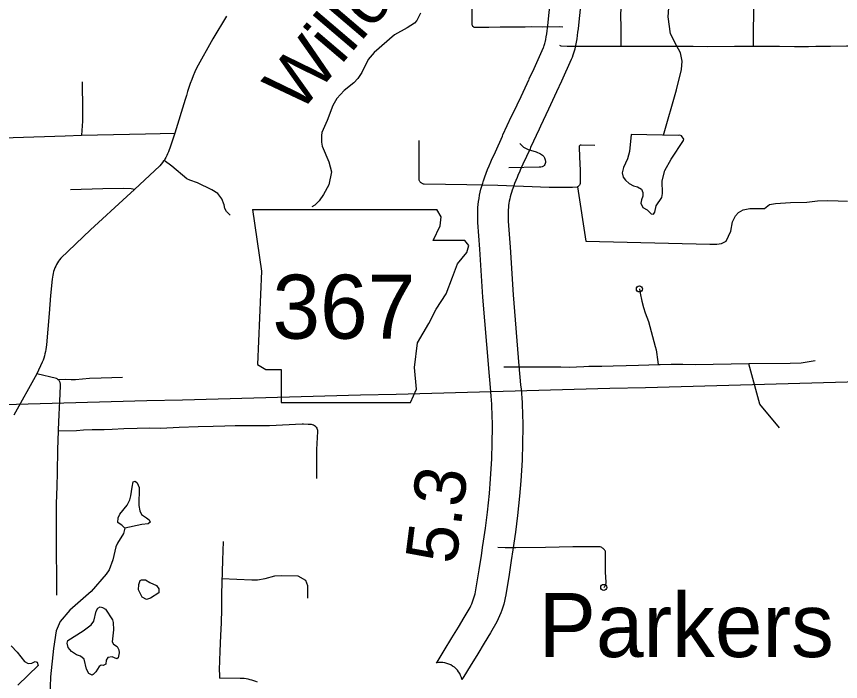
# Model space of a CAD drawing. Extents: x -19 to 366, y -4 to 359.
# Drawn here: x 152.307 to 153.594, y 182.486 to 183.524 of the extents above; entities that cross this region are included whole.
import ezdxf

# ---------------------------------------------------------------- set-up
doc = ezdxf.new("R2010")
doc.units = 0
for name, color, linetype in [('R_Contour Annot', 7, 'Continuous'), ('R_Fin Surface Annot', 7, 'Continuous'), ('R_Horz Alg Annot', 7, 'Continuous'), ('R_ROW', 7, 'Continuous'), ('R_ROW Annot', 7, 'Continuous'), ('R_Temp Easement', 7, 'Continuous'), ('Sheet Fence', 7, 'Continuous'), ('T_Vehicle Path Lt Minor', 7, 'Continuous')]:
    doc.layers.add(name, color=color, linetype=linetype)

msp = doc.modelspace()

# ---------------------------------------------------------------- linework, layer by layer
at = {"layer": 'R_Contour Annot'}
for p, q in [((153.1844, 183.5056), (153.1843, 183.5052)), ((153.1792, 183.4741), (153.1791, 183.4735)), ((153.1507, 183.4066), (153.1508, 183.4067)), ((153.1235, 183.3485), (153.1236, 183.3485)), ((153.1093, 183.3177), (153.1093, 183.3177)), ((153.0504, 183.3025), (153.0499, 183.3015)), ((153.0937, 183.2834), (153.0933, 183.2825)), ((153.0817, 183.2533), (153.0816, 183.253)), ((153.0921, 182.9788), (153.0921, 182.9788)), ((153.0827, 182.6914), (153.0826, 182.6912))]:
    msp.add_line(p, q, dxfattribs=at)
for points in [[(153.1373, 183.5104), (153.1415, 183.5515), (153.1426, 183.5598), (153.1437, 183.5679), (153.145, 183.576), (153.1514, 183.6125), (153.1599, 183.6541), (153.1603, 183.6563)], [(153.2069, 183.6477), (153.2064, 183.645), (153.1979, 183.6037), (153.1917, 183.5682), (153.1905, 183.5609), (153.1895, 183.5535), (153.1886, 183.5462), (153.1844, 183.5056)], [(153.1329, 183.4839), (153.1338, 183.4885), (153.1347, 183.4929), (153.1355, 183.4973), (153.1361, 183.5018), (153.1368, 183.5062), (153.1373, 183.5109)], [(153.1843, 183.5052), (153.1837, 183.5001), (153.183, 183.4948), (153.1822, 183.4896), (153.1812, 183.4843), (153.1802, 183.4791), (153.1792, 183.4741)], [(153.1079, 183.4268), (153.1157, 183.4433), (153.1303, 183.4758), (153.1309, 183.4773), (153.1315, 183.4789), (153.132, 183.4807), (153.1325, 183.4823), (153.133, 183.4845)], [(153.1791, 183.4735), (153.1783, 183.4705), (153.1774, 183.4671), (153.1764, 183.4639), (153.1752, 183.4605), (153.1738, 183.4572), (153.1587, 183.4235), (153.1507, 183.4066)], [(153.0806, 183.3685), (153.0829, 183.3734), (153.0953, 183.3997), (153.1079, 183.4267)], [(153.1508, 183.4067), (153.1382, 183.3796), (153.1258, 183.3533), (153.1235, 183.3485)], [(153.0662, 183.3373), (153.0671, 183.3394), (153.0806, 183.3685)], [(153.1236, 183.3485), (153.1101, 183.3196), (153.1093, 183.3177)], [(153.0499, 183.3015), (153.0502, 183.3021), (153.0552, 183.3131), (153.0662, 183.3373)], [(153.1093, 183.3177), (153.0983, 183.2935), (153.0936, 183.2833), (153.0937, 183.2834)], [(153.0367, 183.2679), (153.0386, 183.2737), (153.0407, 183.2797), (153.043, 183.2856), (153.0454, 183.2914), (153.0479, 183.2972), (153.0504, 183.3025)], [(153.0933, 183.2825), (153.091, 183.2777), (153.089, 183.273), (153.087, 183.2681), (153.0851, 183.2633), (153.0834, 183.2584), (153.0817, 183.2533)], [(153.0449, 182.9748), (153.0356, 183.0859), (153.0308, 183.1611), (153.0279, 183.2027), (153.0277, 183.2114), (153.0277, 183.2161), (153.0278, 183.221), (153.028, 183.2258), (153.0284, 183.2306), (153.029, 183.2355), (153.0297, 183.2403), (153.0305, 183.2451), (153.0315, 183.2498), (153.0326, 183.2546), (153.0339, 183.2593), (153.0354, 183.264), (153.0368, 183.2682)], [(153.0816, 183.253), (153.0804, 183.2494), (153.0794, 183.2461), (153.0785, 183.2428), (153.0777, 183.2396), (153.077, 183.2362), (153.0764, 183.2328), (153.0759, 183.2294), (153.0755, 183.2261), (153.0753, 183.2226), (153.0751, 183.2192), (153.075, 183.2159), (153.0751, 183.2122), (153.0752, 183.2048), (153.0781, 183.1643), (153.0828, 183.0894), (153.0921, 182.9788)], [(153.0358, 182.6982), (153.0398, 182.7253), (153.0429, 182.7501), (153.0458, 182.7791), (153.0477, 182.8024), (153.0495, 182.8336), (153.0503, 182.8584), (153.0507, 182.8831), (153.0502, 182.9059), (153.0499, 182.9122), (153.0496, 182.9187), (153.0492, 182.9251), (153.0487, 182.9315), (153.0482, 182.938), (153.0475, 182.9447), (153.0449, 182.9747)], [(153.0921, 182.9788), (153.0947, 182.949), (153.0953, 182.9423), (153.0959, 182.9354), (153.0965, 182.9284), (153.0969, 182.9214), (153.0972, 182.9144), (153.0975, 182.9073), (153.098, 182.8832), (153.0976, 182.8573), (153.0968, 182.8315), (153.0949, 182.7991), (153.093, 182.7749), (153.09, 182.7448), (153.0867, 182.7189), (153.0827, 182.6914)], [(152.9632, 182.5144), (152.9659, 182.5185), (152.9754, 182.5342), (152.9874, 182.5537), (152.9974, 182.5703), (153.0067, 182.5855), (153.0156, 182.6012), (153.017, 182.6039), (153.0183, 182.6068), (153.0196, 182.6099), (153.0207, 182.613), (153.0218, 182.6161), (153.0227, 182.6193), (153.0236, 182.6226), (153.0243, 182.6256), (153.0249, 182.6288), (153.0297, 182.6601), (153.0333, 182.6822), (153.0358, 182.6985)], [(153.0826, 182.6912), (153.0801, 182.6748), (153.0765, 182.6527), (153.0716, 182.6208), (153.0707, 182.6161), (153.0696, 182.6111), (153.0683, 182.6065), (153.0669, 182.6018), (153.0653, 182.5971), (153.0637, 182.5927), (153.0618, 182.588), (153.0597, 182.5835), (153.0574, 182.5789), (153.0476, 182.5615), (153.0379, 182.5456), (153.0278, 182.529), (153.0158, 182.5096), (153.006, 182.4933), (153.0028, 182.4885)]]:
    msp.add_lwpolyline(points, dxfattribs=at)
msp.add_arc((152.9702, 182.4818), 0.0334, 11.6032, 102.0217, dxfattribs=at)
at = {"layer": 'R_Fin Surface Annot'}
for p, q in [((152.6758, 183.2228), (152.6902, 183.1267)), ((152.9706, 183.2116), (152.9639, 183.2227)), ((152.969, 183.1972), (152.9706, 183.2116)), ((152.9578, 183.1747), (152.969, 183.1972)), ((153.0074, 183.1747), (152.9578, 183.1747)), ((153.0138, 183.1667), (153.0074, 183.1747)), ((153.0106, 183.1555), (153.0138, 183.1667)), ((152.9962, 183.1379), (153.0106, 183.1555)), ((152.6902, 183.1267), (152.6838, 182.9809)), ((152.9882, 183.1171), (152.9962, 183.1379)), ((152.9786, 183.0914), (152.9882, 183.1171)), ((152.9626, 183.0674), (152.9786, 183.0914)), ((152.9514, 183.045), (152.9626, 183.0674)), ((152.9337, 183.0145), (152.9514, 183.045)), ((152.9289, 182.9761), (152.9337, 183.0145)), ((152.6838, 182.9809), (152.6966, 182.9729)), ((152.6966, 182.9729), (152.7207, 182.9729)), ((152.7207, 182.9729), (152.7207, 182.9216)), ((152.9321, 182.9424), (152.9289, 182.9761)), ((152.9225, 182.9216), (152.9321, 182.9424)), ((152.7207, 182.9216), (152.9225, 182.9216))]:
    msp.add_line(p, q, dxfattribs=at)
msp.add_lwpolyline([(152.6758, 183.2228), (152.9639, 183.2227)], dxfattribs=at)
at = {"layer": 'R_ROW'}
msp.add_line((153.4585, 183.4775), (153.4594, 183.6425), dxfattribs=at)
for points in [[(153.2673, 183.6398), (153.2537, 183.5558), (153.2504, 183.5296), (153.2509, 183.5042), (153.2509, 183.4775)], [(153.1608, 183.508), (153.1551, 183.5084), (153.1294, 183.5078), (153.1112, 183.5081), (153.1016, 183.5079), (153.0628, 183.5079), (153.0448, 183.5073), (153.0243, 183.5073), (153.0235, 183.5072), (153.0228, 183.5072), (153.0221, 183.5074), (153.0214, 183.5077), (153.0208, 183.5081), (153.0202, 183.5086), (153.0198, 183.5092), (153.0195, 183.5099), (153.0193, 183.5106), (153.0192, 183.5113), (153.019, 183.5343), (153.0189, 183.5679)], [(152.6352, 183.5248), (152.6139, 183.4893), (152.5886, 183.4438), (152.586, 183.4378), (152.5834, 183.4318), (152.581, 183.4258), (152.5787, 183.4196), (152.5766, 183.4135), (152.5745, 183.4073), (152.5726, 183.401), (152.5708, 183.3947), (152.5546, 183.342)], [(153.2509, 183.4775), (153.2301, 183.4775), (153.1914, 183.4776), (153.1671, 183.4778), (153.1579, 183.4781), (153.156, 183.479)], [(153.4567, 183.4775), (153.4482, 183.4774), (153.4286, 183.4774), (153.3865, 183.4773), (153.3643, 183.4774), (153.3358, 183.4777), (153.3225, 183.4776), (153.2509, 183.4775)], [(153.4585, 183.4775), (153.4567, 183.4775)], [(153.6393, 183.4783), (153.6235, 183.478), (153.6038, 183.478), (153.5788, 183.4777), (153.5557, 183.4775), (153.5442, 183.4773), (153.5225, 183.4773), (153.4992, 183.4775), (153.476, 183.4774), (153.4593, 183.4775), (153.4585, 183.4775)], [(152.4097, 183.4225), (152.4097, 183.4152), (152.4106, 183.3853), (152.4102, 183.361), (152.4088, 183.3388)], [(152.128, 183.335), (152.1293, 183.3343), (152.1307, 183.3337), (152.1321, 183.3332), (152.1335, 183.3328), (152.135, 183.3325), (152.1364, 183.3323), (152.1379, 183.3322), (152.1394, 183.3322), (152.1409, 183.3324), (152.1614, 183.3328), (152.1884, 183.3333), (152.2111, 183.3338), (152.2283, 183.3335), (152.302, 183.3356), (152.3833, 183.3381), (152.4088, 183.3388)], [(152.4088, 183.3388), (152.5087, 183.3412), (152.5546, 183.342)], [(152.5546, 183.342), (152.5468, 183.3189), (152.5458, 183.3159), (152.5446, 183.3129), (152.5433, 183.31), (152.5419, 183.3071), (152.5404, 183.3043), (152.5388, 183.3015), (152.5377, 183.2997)], [(153.0592, 183.2606), (153.0106, 183.2617), (152.9438, 183.2625), (152.9428, 183.2627), (152.9419, 183.263), (152.941, 183.2634), (152.9401, 183.2639), (152.9393, 183.2645), (152.9385, 183.2652), (152.9379, 183.2659), (152.9373, 183.2667), (152.9368, 183.2676), (152.9364, 183.2686), (152.9362, 183.2695), (152.936, 183.2705), (152.936, 183.2715), (152.936, 183.2725), (152.9362, 183.3309)], [(153.0933, 183.3259), (153.0993, 183.3203), (153.1065, 183.3169), (153.1191, 183.3129), (153.1258, 183.3099), (153.1287, 183.3078), (153.1308, 183.3057), (153.1322, 183.3034), (153.1331, 183.3006), (153.1334, 183.2981), (153.1333, 183.2963), (153.1324, 183.2934), (153.1312, 183.2916), (153.1302, 183.2906), (153.1284, 183.2895), (153.1263, 183.2892), (153.1235, 183.289), (153.0761, 183.2881)], [(153.2106, 183.3228), (153.1893, 183.3235), (153.1887, 183.3236), (153.1881, 183.3234), (153.1875, 183.3232), (153.187, 183.3228), (153.1866, 183.3223), (153.1863, 183.3218), (153.1861, 183.3211), (153.1861, 183.3205), (153.1867, 183.3052), (153.1877, 183.2841), (153.1878, 183.268), (153.1879, 183.2668), (153.1879, 183.2656), (153.1877, 183.2644), (153.1874, 183.2633), (153.1869, 183.2622), (153.1864, 183.2611), (153.1857, 183.2601), (153.1849, 183.2592), (153.184, 183.2585), (153.1834, 183.2581)], [(152.5377, 183.2997), (152.5371, 183.2988), (152.5353, 183.2962), (152.5334, 183.2936), (152.5313, 183.2912), (152.4917, 183.2544)], [(152.6411, 183.2143), (152.6351, 183.2197), (152.6329, 183.2246), (152.6316, 183.2302), (152.628, 183.2396), (152.6215, 183.2477), (152.6126, 183.2539), (152.5902, 183.2645), (152.5782, 183.269), (152.5734, 183.271), (152.5501, 183.2904), (152.5377, 183.2997)], [(152.4917, 183.2544), (152.4794, 183.243), (152.4228, 183.191), (152.3766, 183.1469), (152.3747, 183.1445), (152.373, 183.1421), (152.3714, 183.1396), (152.3699, 183.137), (152.3685, 183.1343), (152.3673, 183.1316), (152.3662, 183.1288), (152.3653, 183.1259), (152.3645, 183.123), (152.3638, 183.1201), (152.3633, 183.1171), (152.3629, 183.1142), (152.3606, 183.0888), (152.3584, 183.0606), (152.3541, 183.0113), (152.3537, 183.0078), (152.3532, 183.0044), (152.3526, 183.001), (152.3518, 182.9976), (152.3509, 182.9942), (152.3499, 182.9909), (152.3488, 182.9876), (152.3475, 182.9844), (152.3391, 182.966)], [(152.4917, 183.2544), (152.4862, 183.2553), (152.4748, 183.2557), (152.442, 183.255), (152.3915, 183.2534)], [(153.1834, 183.2581), (153.183, 183.2578), (153.1756, 183.2574), (153.1583, 183.2572), (153.1393, 183.2575), (153.0592, 183.2606)], [(153.1834, 183.2581), (153.1964, 183.1733), (153.3904, 183.1687), (153.4012, 183.1687), (153.4086, 183.1699), (153.4156, 183.1735), (153.4228, 183.1891), (153.4257, 183.2035), (153.43, 183.2129), (153.4348, 183.2184), (153.442, 183.2222), (153.4528, 183.2244), (153.4653, 183.2246), (153.4757, 183.2246), (153.4833, 183.2309), (153.4925, 183.2323)], [(153.4925, 183.2323), (153.5159, 183.2338), (153.5417, 183.2345), (153.5584, 183.2363), (153.5742, 183.2369), (153.5905, 183.2366), (153.6052, 183.236)], [(153.2801, 183.0988), (153.2815, 183.0923), (153.2842, 183.0795), (153.2863, 183.0698), (153.2891, 183.0615), (153.2942, 183.0478), (153.3048, 183.0088), (153.3062, 183.0037), (153.3087, 182.985), (153.3093, 182.9802)], [(153.3093, 182.9802), (153.295, 182.9796), (153.2788, 182.9792), (153.2597, 182.9788), (153.2394, 182.9784), (153.2215, 182.9778), (153.2043, 182.9775), (153.2012, 182.9775), (153.1935, 182.9772), (153.1706, 182.9763), (153.1573, 182.9764), (153.1439, 182.9764), (153.1335, 182.9764), (153.1138, 182.9764), (153.0956, 182.9764), (153.0685, 182.9768)], [(153.451, 182.9818), (153.3679, 182.9805), (153.348, 182.9809), (153.3297, 182.9807), (153.3127, 182.9803), (153.3093, 182.9802)], [(152.3391, 182.966), (152.3032, 182.9014)], [(152.3727, 182.9566), (152.3725, 182.9569), (152.3716, 182.9577), (152.3707, 182.9584), (152.3698, 182.959), (152.3391, 182.966)], [(152.3727, 182.9566), (152.3732, 182.9561), (152.3738, 182.9552), (152.3744, 182.9542), (152.3749, 182.9532), (152.3752, 182.9521), (152.3754, 182.951), (152.3756, 182.9499), (152.3756, 182.9488), (152.3755, 182.9476), (152.3746, 182.9234), (152.3734, 182.9028), (152.3725, 182.8789), (152.3724, 182.8765)], [(152.7741, 182.8841), (152.7728, 182.8852), (152.7712, 182.8861), (152.7696, 182.8867), (152.7679, 182.887), (152.7661, 182.8871), (152.7629, 182.8873), (152.7555, 182.8874), (152.7533, 182.8874), (152.7025, 182.8852), (152.6743, 182.885), (152.6596, 182.8848), (152.6489, 182.8847), (152.6328, 182.8844), (152.6143, 182.8839), (152.591, 182.8834), (152.5616, 182.8823), (152.5328, 182.8809), (152.5146, 182.8815), (152.4958, 182.8806), (152.475, 182.8803), (152.4567, 182.879), (152.4444, 182.8787), (152.4256, 182.8786), (152.4122, 182.8783), (152.4009, 182.8773), (152.3724, 182.8765)], [(152.7741, 182.8841), (152.7753, 182.8828), (152.7762, 182.8813), (152.7769, 182.8798), (152.7773, 182.8781), (152.7775, 182.8763), (152.7761, 182.848), (152.7757, 182.8265), (152.7758, 182.8025)], [(152.3724, 182.8765), (152.3714, 182.848), (152.3709, 182.8116), (152.3703, 182.7905), (152.3694, 182.763), (152.3693, 182.7435), (152.3693, 182.7162), (152.3696, 182.6206)], [(152.6299, 182.7041), (152.6291, 182.6752), (152.6284, 182.6571), (152.6276, 182.6226), (152.6275, 182.5986), (152.627, 182.5771), (152.626, 182.5576), (152.625, 182.5329), (152.624, 182.5037), (152.6246, 182.4959), (152.6246, 182.4909)], [(153.2245, 182.6325), (153.2254, 182.6334), (153.2263, 182.6343), (153.227, 182.6355), (153.2276, 182.6367), (153.2279, 182.638), (153.2281, 182.6392), (153.2281, 182.6406), (153.2273, 182.6563), (153.2271, 182.6708), (153.2274, 182.6876), (153.227, 182.6889), (153.2264, 182.6901), (153.2257, 182.6913), (153.2248, 182.6924), (153.2238, 182.6933), (153.2227, 182.6941), (153.2215, 182.6948), (153.2202, 182.6953), (153.2188, 182.6957), (153.2175, 182.6958), (153.1981, 182.6961), (153.176, 182.6958), (153.1549, 182.6954), (153.1334, 182.6951), (153.0874, 182.6943), (153.0703, 182.6943), (153.0592, 182.6948)], [(152.6838, 182.4845), (152.6809, 182.4856), (152.678, 182.4867), (152.675, 182.4876), (152.672, 182.4884), (152.669, 182.4891), (152.6659, 182.4896), (152.6628, 182.49), (152.6598, 182.4903), (152.6567, 182.4904), (152.6246, 182.4907), (152.6246, 182.4909)]]:
    msp.add_lwpolyline(points, dxfattribs=at)
for centre in [(153.2801, 183.0988), (153.2245, 182.6325)]:
    msp.add_circle(centre, 0.00473, dxfattribs=at)
at = {"layer": 'R_ROW Annot'}
for points in [[(153.5548, 182.9863), (153.5328, 182.9828), (153.5158, 182.9823), (153.451, 182.9818)], [(153.4992, 182.8816), (153.4681, 182.9186), (153.451, 182.9818)], [(152.4728, 182.9606), (152.4398, 182.9593), (152.4211, 182.9589), (152.4103, 182.958), (152.3997, 182.9566), (152.3928, 182.9567), (152.3835, 182.9575), (152.3727, 182.9566)], [(152.6281, 182.6466), (152.6746, 182.6446), (152.6839, 182.6446), (152.6958, 182.6466), (152.711, 182.6506), (152.7216, 182.6512), (152.7468, 182.6506), (152.7587, 182.6439), (152.762, 182.6353), (152.762, 182.6247), (152.762, 182.6155)]]:
    msp.add_lwpolyline(points, dxfattribs=at)
at = {"layer": 'R_Temp Easement'}
for points in [[(153.3179, 183.339), (153.3381, 183.41), (153.346, 183.4415), (153.3469, 183.4546), (153.3443, 183.4678), (153.3381, 183.4791), (153.3285, 183.4975), (153.325, 183.5238), (153.3294, 183.5816)], [(152.9385, 183.5298), (152.9323, 183.518), (152.9287, 183.5138), (152.9172, 183.5065), (152.8979, 183.4956), (152.8661, 183.4683), (152.8563, 183.4572), (152.8468, 183.4367), (152.8403, 183.4275), (152.8341, 183.4207), (152.819, 183.4088), (152.8077, 183.3962), (152.8015, 183.3852), (152.7927, 183.3618), (152.7844, 183.3432), (152.7835, 183.3386), (152.7835, 183.328), (152.7848, 183.3219), (152.7952, 183.2975), (152.7992, 183.2817), (152.7949, 183.2616), (152.7868, 183.2466), (152.78, 183.2367), (152.7731, 183.2298), (152.7686, 183.2272)], [(153.2671, 183.3399), (153.2646, 183.3137), (153.2614, 183.3021), (153.2554, 183.2886), (153.2531, 183.2801), (153.2547, 183.2736), (153.2583, 183.2689), (153.2644, 183.2634), (153.271, 183.26), (153.2771, 183.2583), (153.2833, 183.2546), (153.2854, 183.2495), (153.2857, 183.2438), (153.2834, 183.2379), (153.2825, 183.2326), (153.2857, 183.2263), (153.2922, 183.2226), (153.2985, 183.2161), (153.3021, 183.2158), (153.3045, 183.2186), (153.3062, 183.2287), (153.315, 183.2418), (153.3161, 183.2481), (153.3157, 183.2675), (153.32, 183.284), (153.3296, 183.3017), (153.349, 183.3308), (153.3494, 183.3329), (153.3461, 183.3382), (153.3435, 183.339), (153.3406, 183.3386)], [(153.3406, 183.3386), (153.2671, 183.3399)], [(152.4765, 182.725), (152.4717, 182.73), (152.4692, 182.7311), (152.4655, 182.7342), (152.4662, 182.7411), (152.4687, 182.7468), (152.48, 182.7609), (152.4845, 182.7695), (152.4857, 182.7758), (152.4878, 182.7891), (152.4895, 182.7975), (152.4927, 182.7987), (152.496, 182.7961), (152.4989, 182.7884), (152.4984, 182.7603), (152.4998, 182.7522), (152.5026, 182.7465), (152.5105, 182.741), (152.5145, 182.7382), (152.5159, 182.7343), (152.5131, 182.7317), (152.5033, 182.7308), (152.4765, 182.725)], [(152.4765, 182.725), (152.4744, 182.7166), (152.465, 182.7016), (152.4627, 182.696), (152.4576, 182.6755), (152.4518, 182.6598), (152.4474, 182.6531), (152.4237, 182.6264), (152.3906, 182.5969), (152.3754, 182.5794), (152.369, 182.5645), (152.3652, 182.5372), (152.3606, 182.4926), (152.3595, 182.4614), (152.35, 182.3855), (152.3448, 182.3666), (152.3366, 182.3505), (152.3351, 182.3412), (152.3352, 182.327), (152.3317, 182.2943), (152.3318, 182.2855), (152.3266, 182.2704), (152.3143, 182.2436), (152.2985, 182.2183)], [(152.5165, 182.6155), (152.5103, 182.6135), (152.5038, 182.6173), (152.4979, 182.6286), (152.4983, 182.6369), (152.5004, 182.6431), (152.5027, 182.6446), (152.5089, 182.6444), (152.5158, 182.6403)], [(152.5158, 182.6403), (152.5258, 182.6356), (152.5295, 182.6301), (152.5294, 182.6241), (152.5165, 182.6155)], [(152.4113, 182.5647), (152.4239, 182.574), (152.428, 182.5798), (152.4315, 182.5954), (152.4342, 182.5999), (152.4378, 182.602), (152.4414, 182.6013), (152.4462, 182.5984), (152.4575, 182.5821), (152.4583, 182.5779), (152.4589, 182.5665), (152.4566, 182.5477), (152.459, 182.544), (152.4644, 182.5403), (152.4671, 182.5348), (152.4678, 182.5303), (152.4662, 182.5227)], [(152.4662, 182.5227), (152.4638, 182.5209), (152.4565, 182.5242), (152.4497, 182.5231), (152.4474, 182.5191), (152.4469, 182.5126), (152.4428, 182.5104), (152.4397, 182.5113), (152.4364, 182.509), (152.4311, 182.5004), (152.4273, 182.4963), (152.4253, 182.4953), (152.4201, 182.4981), (152.4168, 182.505), (152.4129, 182.5205), (152.4073, 182.5251), (152.4012, 182.5271), (152.3931, 182.5325), (152.3881, 182.5388), (152.3864, 182.5456), (152.3877, 182.5494), (152.4113, 182.5647)], [(152.2992, 182.5415), (152.3081, 182.5316), (152.3196, 182.5166), (152.3255, 182.5139), (152.331, 182.5142), (152.3365, 182.5168), (152.3397, 182.5155), (152.3409, 182.5106)], [(152.3409, 182.5106), (152.3093, 182.4798)]]:
    msp.add_lwpolyline(points, dxfattribs=at)
at = {"layer": 'Sheet Fence'}
for points in [[(154.1159, 1.8709), (153.9063, 10.4874), (153.696, 19.1041), (153.485, 27.7209), (153.2733, 36.3378), (153.0608, 44.9549), (152.8476, 53.5721), (152.6337, 62.1894), (152.419, 70.8069), (152.2036, 79.4245), (151.9875, 88.0422), (151.7707, 96.6601), (151.5531, 105.2782), (151.3348, 113.8963), (151.1158, 122.5147), (150.8961, 131.1331), (150.6757, 139.7517), (150.4545, 148.3704), (150.2326, 156.9893), (150.0101, 165.6083), (149.7867, 174.2275), (149.5627, 182.8468), (149.338, 191.4662), (149.1125, 200.0858), (148.8864, 208.7055), (148.6595, 217.3254), (148.4319, 225.9454), (148.2037, 234.5655), (147.9747, 243.1858), (147.745, 251.8063), (147.5146, 260.4269), (147.2835, 269.0476), (147.0517, 277.6685), (146.8191, 286.2895), (146.5859, 294.9106), (146.352, 303.5319), (146.1174, 312.1534), (145.8821, 320.775), (145.6461, 329.3967), (145.4094, 338.0186), (145.172, 346.6406)], [(0, 180.8999), (7.1228, 180.9044), (14.2457, 180.9176), (21.3685, 180.9397), (28.4912, 180.9706), (35.614, 181.0103), (42.7366, 181.0589), (49.8592, 181.1163), (56.9818, 181.1825), (64.1042, 181.2575), (71.2266, 181.3414), (78.3488, 181.4341), (85.4709, 181.5357), (92.5929, 181.646), (99.7147, 181.7652), (106.8364, 181.8933), (113.9579, 182.0301), (121.0793, 182.1758), (128.2005, 182.3303), (135.3214, 182.4936), (142.4422, 182.6658), (149.5627, 182.8468), (156.683, 183.0366), (163.8031, 183.2352), (170.9229, 183.4427), (178.0425, 183.659), (185.1617, 183.8841), (192.2807, 184.1181), (199.3994, 184.3608), (206.5178, 184.6124), (213.6359, 184.8728), (220.7537, 185.1421), (227.8711, 185.4201), (234.9881, 185.707), (242.1048, 186.0027), (249.2212, 186.3073), (256.3371, 186.6206), (263.4526, 186.9428), (270.5678, 187.2738), (277.6825, 187.6136), (284.7968, 187.9622), (291.9107, 188.3197), (299.0241, 188.6859), (306.1371, 189.061), (313.2495, 189.4449), (320.3615, 189.8377), (327.4731, 190.2392), (334.5841, 190.6495), (341.6946, 191.0687)]]:
    msp.add_spline(points, degree=3, dxfattribs=at)

# ---------------------------------------------------------------- texts
at = {"layer": 'R_Fin Surface Annot'}
msp.add_text('367', height=0.1, dxfattribs=at).set_placement((152.707, 183.0211))
at = {"layer": 'R_Horz Alg Annot'}
msp.add_text('Parkers', height=0.1, dxfattribs=at).set_placement((153.123, 182.5237))
at = {"layer": 'R_Temp Easement'}
msp.add_text('Willow', height=0.08, rotation=49.57, dxfattribs=at).set_placement((152.7486, 183.3712))
at = {"layer": 'T_Vehicle Path Lt Minor'}
msp.add_text('5.3', height=0.08, rotation=82.822, dxfattribs=at).set_placement((152.9937, 182.6674))

doc.saveas('drawing.dxf')
